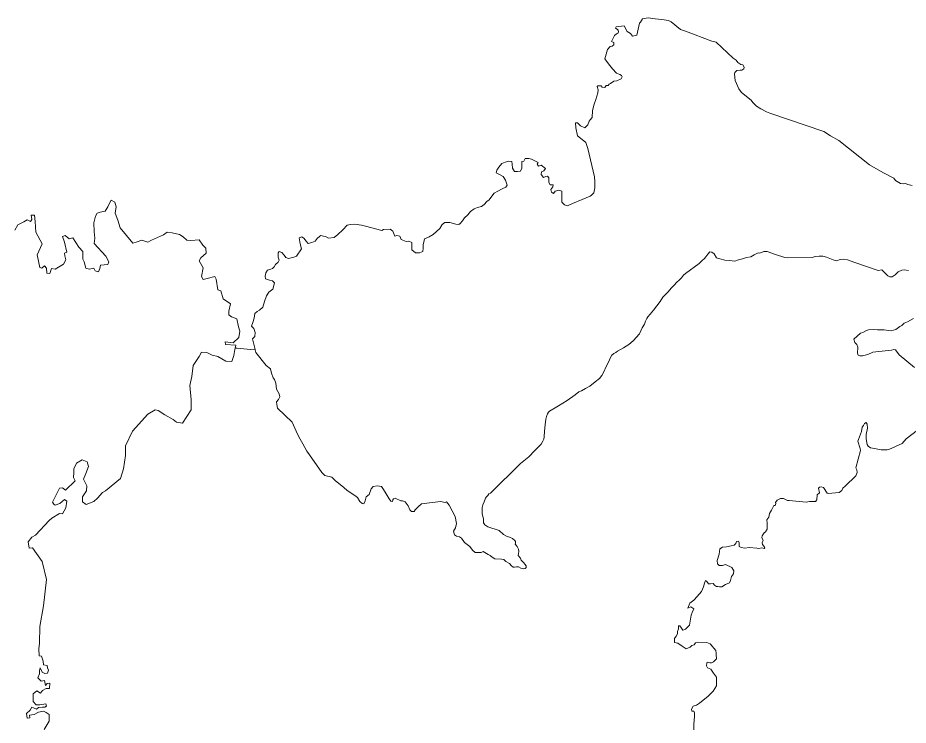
# Model space of a CAD drawing. Extents: x 369010 to 739155, y 6377141 to 6616555.
# Drawn here: x 431237 to 435638, y 6519004 to 6522498 of the extents above; entities that cross this region are included whole.
import ezdxf

# ---------------------------------------------------------------- set-up
doc = ezdxf.new("R2010")
doc.units = 0
doc.header["$LTSCALE"] = 40
doc.layers.add('1', color=7, linetype='Continuous', lineweight=13)

msp = doc.modelspace()

# ---------------------------------------------------------------- linework, layer by layer
at = {"layer": '1'}
for points in [[(434155.72, 6522164.53), (434159.86, 6522170.98), (434167.31, 6522174.29), (434183.69, 6522185.71), (434198.42, 6522186.54), (434218.95, 6522196.8), (434223.91, 6522205.9), (434220.44, 6522213.02), (434212.82, 6522218.65), (434196.93, 6522225.27), (434176.25, 6522245.62), (434156.22, 6522270.45), (434138.68, 6522295.44), (434151.26, 6522342.44), (434165.16, 6522356.84), (434174.59, 6522358.5), (434183.36, 6522364.95), (434183.2, 6522377.03), (434171.61, 6522382), (434185.85, 6522410.47), (434195.78, 6522418.91), (434203.06, 6522420.4), (434206.87, 6522428.67), (434204.88, 6522436.95), (434200.08, 6522442.08), (434191.31, 6522447.7), (434193.96, 6522454.16), (434234.5, 6522459.12), (434249.07, 6522430.16), (434265.12, 6522421.06), (434274.72, 6522408.15), (434297.4, 6522413.11), (434310.47, 6522471.21), (434315.1, 6522477), (434324.7, 6522493.88), (434352.18, 6522498.18), (434387.1, 6522492.56), (434420.53, 6522489.08), (434453.3, 6522484.45), (434466.87, 6522477.99), (434513.21, 6522440.42), (434536.88, 6522432.81), (434667.96, 6522382.83), (434688.81, 6522377.37), (434772.72, 6522298.75), (434787.62, 6522289.32), (434795.89, 6522276.9), (434811.12, 6522268.13), (434820.72, 6522265.48), (434827.01, 6522254.89), (434826.35, 6522245.79), (434815.26, 6522239.17), (434807.31, 6522240.33), (434791.43, 6522237.68), (434781.16, 6522228.58), (434780.17, 6522220.14), (434783.32, 6522188.03), (434801.19, 6522146.65), (434813.77, 6522129.94), (434862.76, 6522090.71), (434870.21, 6522079.46), (434888.08, 6522061.42), (434909.1, 6522047.85), (434937.57, 6522033.45), (434953.62, 6522027.66), (435220.91, 6521936.3), (435253.84, 6521914.78), (435294.72, 6521892.77), (435447.15, 6521772.61), (435513.19, 6521734.22), (435567.8, 6521706.58), (435576.25, 6521694.83), (435599.91, 6521680.1), (435614.97, 6521677.61), (435624.74, 6521679.6), (435635.99, 6521674.47), (435657.18, 6521670.66)], [(433435.29, 6521494.57), (433445.22, 6521510.79), (433461.44, 6521524.36), (433473.85, 6521541.9), (433492.55, 6521554.31), (433509.93, 6521561.76), (433528.63, 6521566.73), (433542.2, 6521576.66), (433555.94, 6521591.55), (433567.19, 6521599), (433579.61, 6521616.54), (433592.02, 6521631.44), (433609.4, 6521642.69), (433630.58, 6521653.78), (433649.28, 6521661.4), (433655.41, 6521671.33), (433647.96, 6521696.15), (433636.87, 6521713.53), (433614.36, 6521726.11), (433600.79, 6521732.23), (433604.43, 6521745.97), (433614.36, 6521760.86), (433629.26, 6521778.41), (433645.48, 6521785.85), (433664.18, 6521789.5), (433679.07, 6521788.34), (433680.4, 6521775.76), (433681.56, 6521755.9), (433691.49, 6521739.68), (433706.38, 6521739.68), (433721.44, 6521741), (433728.89, 6521755.9), (433728.89, 6521774.6), (433727.57, 6521788.34), (433738.82, 6521790.82), (433745.11, 6521803.23), (433762.49, 6521803.23), (433776.06, 6521800.75), (433809.66, 6521783.37), (433803.53, 6521775.76), (433810.98, 6521765.83), (433823.39, 6521769.63), (433844.58, 6521753.42), (433837.13, 6521742.16), (433825.87, 6521737.2), (433823.39, 6521724.78), (433835.81, 6521709.89), (433847.06, 6521713.53), (433855.83, 6521716.01), (433861.95, 6521708.56), (433861.95, 6521698.63), (433861.95, 6521684.9), (433868.24, 6521673.81), (433878.17, 6521673.81), (433883.14, 6521672.48), (433881.82, 6521663.88), (433871.89, 6521650.14), (433874.37, 6521636.4), (433884.3, 6521630.28), (433893.07, 6521641.37), (433910.45, 6521646.33), (433925.51, 6521642.69), (433926.67, 6521626.47), (433925.51, 6521606.61), (433926.67, 6521587.91), (433939.08, 6521574.17), (433953.98, 6521569.21), (433978.97, 6521581.62), (434026.13, 6521600.32), (434066.68, 6521617.7), (434072.81, 6521622.67), (434084.06, 6521633.92), (434089.03, 6521658.75), (434089.03, 6521687.38), (434087.7, 6521712.37), (434054.27, 6521853.05), (434045.5, 6521881.68), (434026.8, 6521897.9), (434003.13, 6521915.28), (433995.68, 6521955), (433993.2, 6521979.99), (434003.13, 6521979.99), (434018.19, 6521965.1), (434039.21, 6521955), (434055.43, 6521968.74), (434061.72, 6521987.44), (434066.68, 6521993.73), (434076.61, 6522006.14), (434077.77, 6522039.74), (434086.54, 6522070.85), (434094.32, 6522094.02), (434104.09, 6522128.28), (434105.25, 6522142.85), (434101.11, 6522159.23), (434103.43, 6522162.87), (434119.98, 6522161.71), (434125.77, 6522155.26), (434138.18, 6522154.1), (434145.79, 6522163.37), (434155.72, 6522164.53)], [(431222.66, 6521448.72), (431237.23, 6521476.03), (431266.36, 6521490.6), (431282.74, 6521499.7), (431299.13, 6521492.42), (431306.41, 6521501.52), (431302.77, 6521523.37), (431319.15, 6521523.37), (431322.79, 6521492.42), (431326.43, 6521439.62), (431357.38, 6521381.2), (431331.9, 6521326.58), (431346.46, 6521264.68), (431355.56, 6521261.04), (431368.31, 6521273.79), (431379.23, 6521261.04), (431381.05, 6521237.37), (431395.61, 6521235.55), (431402.9, 6521259.22), (431421.1, 6521257.4), (431462.97, 6521281.07), (431474.89, 6521301.92), (431469.43, 6521322.11), (431467.61, 6521334.86), (431478.53, 6521340.32), (431467.61, 6521389.47), (431458.51, 6521418.6), (431471.25, 6521422.24), (431491.28, 6521405.86), (431509.48, 6521411.32), (431538.61, 6521365.81), (431558.64, 6521343.96), (431558.64, 6521305.56), (431564.1, 6521292.82), (431573.2, 6521261.87), (431589.58, 6521256.41), (431613.25, 6521261.87), (431618.71, 6521249.12), (431635.1, 6521243.66), (431642.38, 6521260.05), (431646.02, 6521276.43), (431682.43, 6521280.07), (431686.07, 6521292.82), (431671.51, 6521320.29), (431615.07, 6521384.01), (431616.89, 6521409.5), (431615.07, 6521442.27), (431613.25, 6521485.96), (431620.53, 6521518.9), (431629.64, 6521533.46), (431644.2, 6521538.92), (431667.87, 6521542.56), (431682.43, 6521564.41), (431689.71, 6521582.62), (431698.82, 6521597.18), (431717.02, 6521588.08), (431722.48, 6521564.41), (431718.84, 6521533.46), (431731.59, 6521498.87), (431742.51, 6521460.47), (431806.23, 6521385.83), (431826.26, 6521391.29), (431849.92, 6521400.4), (431879.05, 6521389.47), (431897.26, 6521400.4), (431957.33, 6521425.88), (431975.54, 6521438.63), (431999.21, 6521436.81), (432035.62, 6521427.7), (432053.82, 6521416.78), (432072.03, 6521400.4), (432092.06, 6521398.58), (432133.93, 6521401.89), (432151.64, 6521375.4), (432166.7, 6521360.51), (432168.68, 6521334.86), (432141.38, 6521313.01), (432133.93, 6521298.28), (432152.3, 6521263.69), (432145.35, 6521220.99), (432152.63, 6521205.27), (432172.32, 6521210.89), (432210.72, 6521220.33), (432217.84, 6521207.25), (432225.12, 6521154.46), (432239.68, 6521148.99), (432252.1, 6521110.1), (432288.84, 6521085.11), (432279.41, 6521048.37), (432280.4, 6521031.65), (432292.48, 6521021.39), (432319.79, 6521010.47), (432327.07, 6520972.24), (432334.35, 6520950.39), (432328.89, 6520919.28), (432301.58, 6520891.97), (432261.53, 6520897.43), (432263.35, 6520884.69)], [(432263.35, 6520884.69), (432314.33, 6520881.04), (432310.69, 6520866.81), (432321.77, 6520865.98), (432387.81, 6520860.36), (432409.99, 6520858.37), (432408.17, 6520865.98), (432397.08, 6520912.49), (432408.83, 6520924.41), (432410.15, 6520943.11), (432403.86, 6520962.97), (432392.61, 6520975.55), (432398.9, 6520992.92), (432405.19, 6521015.27), (432408.83, 6521037.78), (432420.08, 6521047.71), (432431.17, 6521053.83), (432447.39, 6521068.89), (432456.16, 6521097.52), (432466.09, 6521124.83), (432477.35, 6521143.53), (432497.21, 6521157.27), (432505.82, 6521189.54), (432495.88, 6521199.47), (432480.99, 6521201.96), (432471.06, 6521205.76), (432461.13, 6521209.4), (432459.8, 6521221.98), (432462.29, 6521238.04), (432471.06, 6521251.77), (432487.28, 6521256.74), (432495.88, 6521259.22), (432504.66, 6521267.99), (432510.78, 6521280.41), (432524.52, 6521290.34), (432529.48, 6521301.59), (432524.52, 6521316.49), (432523.36, 6521336.51), (432528.32, 6521343.96), (432541.89, 6521338.99), (432553.15, 6521326.42), (432561.92, 6521314), (432574.33, 6521309.04), (432600.48, 6521316.49), (432614.05, 6521320.29), (432639.05, 6521357.53), (432632.76, 6521382.52), (432627.79, 6521411.15), (432640.2, 6521416.12), (432652.62, 6521408.67), (432661.39, 6521396.26), (432671.32, 6521383.68), (432690.02, 6521387.49), (432707.4, 6521394.93), (432717.33, 6521407.35), (432729.91, 6521419.76), (432734.87, 6521422.41), (432748.44, 6521419.76), (432757.22, 6521417.28), (432772.11, 6521409.83), (432800.74, 6521413.64), (432819.45, 6521427.37), (432843.11, 6521451.04), (432864.13, 6521474.54), (432881.67, 6521477.02), (432902.69, 6521479.67), (432935.13, 6521474.54), (432956.32, 6521469.58), (433037.08, 6521447.23), (433044.53, 6521452.2), (433076.97, 6521454.68), (433090.54, 6521444.75), (433100.64, 6521419.76), (433110.57, 6521423.57), (433125.46, 6521419.76), (433131.75, 6521403.71), (433156.58, 6521392.45), (433170.31, 6521394.93), (433185.21, 6521387.49), (433185.21, 6521372.59), (433185.21, 6521352.56), (433202.59, 6521336.51), (433222.45, 6521336.51), (433238.67, 6521343.96), (433241.15, 6521360.01), (433241.15, 6521377.56), (433246.11, 6521397.42), (433247.44, 6521406.19), (433270.94, 6521416.12), (433289.64, 6521427.37), (433305.86, 6521443.43), (433323.24, 6521457.16), (433334.49, 6521477.02), (433346.91, 6521487.12), (433358.16, 6521487.12), (433373.06, 6521487.12), (433401.69, 6521479.67), (433416.58, 6521477.02), (433422.87, 6521482.15), (433435.29, 6521494.57)], [(435639.96, 6521249.29), (435618.28, 6521252.77), (435606.04, 6521251.77), (435588.82, 6521243.33), (435573.1, 6521228.11), (435558.87, 6521218.84), (435547.45, 6521219.33), (435536.86, 6521222.98), (435507.89, 6521253.59), (435490.18, 6521250.28), (435369.37, 6521290.83), (435338.58, 6521302.42), (435320.71, 6521306.39), (435301.51, 6521304.9), (435283.63, 6521297.95), (435268.08, 6521302.09), (435234.48, 6521315.82), (435216.11, 6521320.79), (435197.9, 6521321.62), (435178.21, 6521318.97), (435163.31, 6521313.84), (435041.67, 6521312.18), (435028.92, 6521314.5), (434982.09, 6521328.9), (434941.87, 6521343.63), (434925.15, 6521343.13), (434904.8, 6521336.18), (434897.35, 6521337.67), (434876.66, 6521327.24), (434859.78, 6521318.31), (434839.75, 6521314.33), (434819.06, 6521307.88), (434800.2, 6521302.75), (434780.83, 6521296.29), (434755.01, 6521298.78), (434731.68, 6521301.42), (434707.18, 6521307.88), (434690.96, 6521313.01), (434678.72, 6521332.54), (434668.29, 6521340.81), (434657.37, 6521341.48), (434648.26, 6521330.55), (434637.34, 6521317.64), (434631.55, 6521308.54), (434620.46, 6521298.78), (434605.56, 6521284.54), (434537.05, 6521235.39), (434527.94, 6521226.45), (434517.02, 6521214.04), (434507.25, 6521204.44), (434493.68, 6521190.87), (434483.42, 6521178.45), (434467.2, 6521163.06), (434452.31, 6521144.86), (434443.87, 6521136.09), (434425.83, 6521118.05), (434412.26, 6521096.7), (434396.37, 6521075.01), (434378.99, 6521053.33), (434362.77, 6521034.63), (434351.52, 6521021.39), (434345.56, 6521012.62), (434339.76, 6521000.04), (434334.3, 6520984.48), (434323.55, 6520966.94), (434317.42, 6520951.22), (434309.48, 6520937.32), (434278.69, 6520902.06), (434256.68, 6520884.19), (434230.2, 6520868.63), (434202.07, 6520851.92), (434193.29, 6520844.8), (434182.37, 6520839.67), (434173.93, 6520831.89), (434167.14, 6520819.81), (434156.39, 6520797.8), (434144.47, 6520775.29), (434133.55, 6520749.63), (434123.78, 6520730.93), (434112.53, 6520717.03), (434090.52, 6520699.49), (434064.04, 6520679.13), (434043.35, 6520667.21), (434023.16, 6520655.96), (434010.91, 6520650), (433992.21, 6520635.77), (433951.82, 6520607.96), (433909.79, 6520582.14), (433893.24, 6520571.88), (433872.88, 6520559.8), (433864.77, 6520554.34), (433859.97, 6520550.53), (433856, 6520542.42), (433849.54, 6520528.52), (433846.4, 6520514.95), (433843.42, 6520487.64), (433839.61, 6520456.03), (433838.29, 6520428.23)], [(435668.93, 6520770.65), (435593.62, 6520834.04), (435575.58, 6520857.87), (435566.65, 6520860.36), (435556.38, 6520857.05), (435478.93, 6520848.11), (435462.88, 6520847.12), (435439.04, 6520835.36), (435411.73, 6520827.75), (435398.99, 6520828.58), (435391.54, 6520832.55), (435388.4, 6520842.32), (435390.05, 6520870.78), (435383.6, 6520883.86), (435374.16, 6520893.62), (435369.86, 6520911.17), (435402.47, 6520939.63), (435414.22, 6520943.44), (435429.28, 6520952.38), (435441.86, 6520957.18), (435466.35, 6520958.83), (435486.71, 6520956.35), (435519.15, 6520957.18), (435538.68, 6520952.87), (435553.57, 6520952.05), (435576.58, 6520958.83), (435596.44, 6520973.06), (435607.03, 6520978.53), (435618.28, 6520990.11), (435635.33, 6520996.4), (435663.8, 6521012.62)], [(432409.99, 6520858.37), (432387.81, 6520860.36), (432321.77, 6520865.98), (432310.69, 6520866.81), (432308.87, 6520859.2), (432305.22, 6520830.07), (432294.3, 6520800.94), (432265.17, 6520802.76), (432225.12, 6520824.61), (432197.81, 6520831.89), (432170.5, 6520844.63), (432145.02, 6520846.45), (432133.93, 6520824.61), (432102.98, 6520780.91), (432097.68, 6520726.13), (432086.59, 6520682.44), (432094.04, 6520611.44), (432094.04, 6520562.12), (432050.18, 6520496.58), (432021.05, 6520500.22), (432004.67, 6520514.78), (431962.8, 6520536.63), (431930.03, 6520558.48), (431915.46, 6520562.12), (431879.05, 6520540.27), (431804.41, 6520456.53), (431769.82, 6520383.54), (431769.82, 6520336.2), (431758.9, 6520270.67), (431744.33, 6520223.33), (431669.69, 6520161.27), (431655.12, 6520153.98), (431631.46, 6520124.86), (431613.25, 6520108.47), (431575.02, 6520093.91), (431556.82, 6520106.65), (431556.82, 6520132.14), (431576.84, 6520161.27), (431578.66, 6520186.75), (431562.28, 6520219.69), (431573.2, 6520247), (431585.94, 6520281.59), (431580.48, 6520305.26), (431554.99, 6520314.36), (431527.69, 6520297.97), (431513.12, 6520270.67), (431513.12, 6520252.46), (431511.3, 6520226.97), (431520.4, 6520210.59), (431473.07, 6520164.91), (431458.51, 6520175.83), (431442.12, 6520174.01), (431407.53, 6520104.83), (431414.81, 6520095.73), (431422.09, 6520090.27), (431443.94, 6520099.37), (431467.61, 6520119.39), (431478.53, 6520110.29), (431474.89, 6520077.52), (431458.51, 6520048.39), (431442.12, 6520050.21), (431405.71, 6520026.55), (431391.15, 6520015.46), (431323.79, 6519942.64), (431305.58, 6519933.53), (431287.37, 6519909.87), (431292.84, 6519878.92), (431309.22, 6519880.74), (431356.56, 6519813.21), (431378.4, 6519724.01), (431363.84, 6519592.76), (431345.63, 6519490.81), (431343.81, 6519408.72), (431340.17, 6519381.41), (431341.99, 6519346.82), (431354.73, 6519345), (431362.02, 6519319.51), (431363.84, 6519301.31), (431382.04, 6519299.49), (431383.86, 6519286.74), (431389.33, 6519275.82), (431383.86, 6519261.09), (431371.12, 6519259.27), (431356.56, 6519266.55), (431347.45, 6519286.74), (431343.81, 6519274), (431343.81, 6519257.45), (431336.53, 6519237.42), (431352.91, 6519221.04), (431369.3, 6519224.68), (431372.94, 6519199.19), (431382.04, 6519210.12), (431394.79, 6519211.94), (431392.97, 6519184.63), (431376.58, 6519184.63), (431358.38, 6519175.53), (431349.27, 6519162.78), (431331.07, 6519173.7), (431312.86, 6519159.14), (431312.86, 6519120.91)], [(432946.88, 6520097.88), (432939.44, 6520099.2), (432928.35, 6520109.13), (432915.77, 6520128.99), (432902.2, 6520137.77), (432864.79, 6520163.92), (432848.57, 6520177.65), (432806.37, 6520212.41), (432788.99, 6520228.63), (432754.07, 6520237.4), (432740.33, 6520252.29), (432679.43, 6520339.35), (432665.69, 6520358.05), (432645.83, 6520394.13), (432625.97, 6520427.73), (432612.23, 6520456.36), (432592.37, 6520501.21), (432520.21, 6520569.73), (432517.73, 6520588.27), (432516.41, 6520600.85), (432525.18, 6520613.26), (432531.47, 6520625.67), (432528.82, 6520640.57), (432515.25, 6520663.08), (432512.77, 6520694.19), (432505.32, 6520712.06), (432499.03, 6520719.02), (432491.58, 6520742.68), (432485.29, 6520763.87), (432464.27, 6520781.25), (432413.13, 6520844.8), (432409.99, 6520858.37)], [(435022.14, 6520123.04), (435041.01, 6520113.6), (435049.28, 6520114.1), (435133.85, 6520105.49), (435150.9, 6520108.31), (435180.19, 6520109.46), (435187.15, 6520116.75), (435188.8, 6520142.07), (435199.06, 6520152.33), (435195.42, 6520174.18), (435199.06, 6520179.47), (435208.16, 6520181.29), (435218.76, 6520177.49), (435237.13, 6520149.52), (435243.25, 6520147.86), (435297.21, 6520152.66), (435310.61, 6520163.25), (435315.91, 6520174.01), (435327, 6520184.11), (435379.63, 6520236.24), (435385.42, 6520252.96), (435384.26, 6520264.87), (435379.63, 6520275.46), (435402.14, 6520360.04), (435401.31, 6520371.13), (435389.23, 6520406.54), (435391.87, 6520415.65), (435407.93, 6520454.54), (435411.24, 6520475.39), (435417.36, 6520483.67), (435422.82, 6520493.93), (435429.77, 6520499.23), (435435.07, 6520491.61), (435436.39, 6520470.43), (435430.6, 6520439.81), (435430.6, 6520418.96), (435434.74, 6520390.16), (435439.7, 6520381.88), (435451.95, 6520374.6), (435471.48, 6520370.13), (435505.08, 6520364.84), (435533.71, 6520363.51), (435542.32, 6520365.17), (435608.68, 6520395.79), (435627.88, 6520418.13), (435684.32, 6520460.99)], [(433838.29, 6520428.23), (433836.63, 6520416.97), (433831.5, 6520406.21), (433823.39, 6520392.31), (433793.27, 6520361.2), (433762.65, 6520328.92), (433722.1, 6520296.32), (433573.48, 6520150.01), (433566.03, 6520146.54), (433560.41, 6520138.76), (433552.46, 6520130.98), (433548.16, 6520125.19), (433542.7, 6520107.15), (433535.91, 6520092.25), (433532.93, 6520078.68), (433532.11, 6520059.15), (433532.27, 6520047.57), (433539.22, 6520023.57), (433538.89, 6520004.2), (433545.01, 6519993.28), (433560.24, 6519984.51), (433616.68, 6519966.47), (433637.2, 6519945.12), (433653.25, 6519938.17), (433668.15, 6519933.37), (433681.72, 6519925.59), (433693.97, 6519916.32), (433697.28, 6519912.02), (433696.29, 6519903.08), (433694.63, 6519897.78), (433705.72, 6519885.87), (433711.84, 6519873.62), (433712.84, 6519861.87), (433710.85, 6519842.84), (433721.28, 6519828.27), (433725.75, 6519818.84), (433738.32, 6519805.27), (433742.46, 6519799.14), (433749.58, 6519791.37), (433750.24, 6519782.43), (433744.78, 6519777.79), (433736.01, 6519776.47), (433723.76, 6519780.11), (433711.18, 6519785.57), (433701.75, 6519786.57), (433691.82, 6519784.25), (433684.7, 6519784.91), (433677.25, 6519791.03), (433667.16, 6519803.12), (433649.78, 6519812.72), (433639.02, 6519822.15), (433628.43, 6519824.8), (433594.17, 6519825.46), (433582.09, 6519833.4), (433572.16, 6519841.51), (433562.72, 6519846.48), (433536.57, 6519861.37), (433526.64, 6519857.73), (433496.85, 6519856.41), (433484.44, 6519868.82), (433472.03, 6519886.37), (433444.55, 6519906.23), (433429.66, 6519927.41), (433419.73, 6519934.86), (433405.99, 6519937.34), (433394.74, 6519944.79), (433389.77, 6519962.33), (433399.87, 6519978.39), (433404.83, 6520000.89), (433398.54, 6520034.49), (433368.75, 6520090.43), (433356.17, 6520106.65), (433350.05, 6520104.17), (433326.38, 6520109.13), (433231.88, 6520096.72), (433215.66, 6520082.98), (433200.77, 6520068.09), (433195.8, 6520059.32), (433183.39, 6520059.32), (433174.62, 6520068.09), (433165.85, 6520086.79), (433150.95, 6520106.65), (433138.54, 6520112.94), (433129.77, 6520111.62), (433102.46, 6520125.35), (433093.69, 6520121.55), (433090.04, 6520117.91), (433088.72, 6520109.13), (433081.27, 6520110.29), (433072.5, 6520122.87), (433057.61, 6520146.54), (433045.19, 6520167.56), (433033.94, 6520182.62), (433014.08, 6520186.26), (432992.89, 6520183.78), (432982.96, 6520171.36), (432973.03, 6520144.05), (432959.3, 6520131.48), (432954.33, 6520111.62), (432946.88, 6520097.88)], [(434691.46, 6519338.22), (434688.48, 6519347.15), (434688.48, 6519359.07), (434686.99, 6519372.64), (434658.53, 6519405.41), (434643.63, 6519413.02), (434595.8, 6519414.51), (434586.86, 6519411.53), (434580.9, 6519400.94), (434568.99, 6519397.96), (434560.05, 6519389.03), (434540.52, 6519381.58), (434521.16, 6519394.98), (434500.14, 6519409.88), (434483.75, 6519413.02), (434483.75, 6519432.39), (434491.2, 6519444.3), (434498.65, 6519454.73), (434498.65, 6519466.81), (434503.12, 6519480.22), (434503.12, 6519495.11), (434509.24, 6519495.11), (434518.18, 6519483.2), (434524.14, 6519472.77), (434537.54, 6519478.73), (434549.46, 6519489.16), (434557.07, 6519498.09), (434566.01, 6519547.58), (434570.48, 6519560.98), (434579.41, 6519578.86), (434564.52, 6519587.8), (434549.46, 6519581.84), (434558.56, 6519607.33), (434577.93, 6519622.22), (434595.8, 6519640.26), (434616.82, 6519664.09), (434625.76, 6519688.09), (434631.71, 6519705.97), (434636.18, 6519717.88), (434643.63, 6519713.41), (434651.08, 6519701.5), (434660.18, 6519701.5), (434673.59, 6519704.48), (434681.03, 6519695.54), (434689.97, 6519689.58), (434697.42, 6519689.58), (434704.87, 6519686.6), (434716.95, 6519688.09), (434734.82, 6519698.52), (434754.19, 6519707.46), (434760.15, 6519719.37), (434764.78, 6519738.9), (434775.21, 6519750.82), (434776.7, 6519767.2), (434766.27, 6519782.26), (434734.82, 6519797.16), (434719.93, 6519792.69), (434703.38, 6519792.69), (434695.93, 6519801.63), (434694.44, 6519818.01), (434703.38, 6519847.97), (434707.85, 6519874.95), (434719.93, 6519883.88), (434740.78, 6519885.37), (434763.12, 6519889.84), (434778.18, 6519892.82), (434785.63, 6519901.76), (434790.1, 6519910.86), (434799.04, 6519912.35), (434802.02, 6519904.74), (434802.02, 6519886.86), (434812.44, 6519880.9), (434830.48, 6519877.92), (434851.34, 6519880.9), (434890.07, 6519878.92), (434900.66, 6519877.26), (434914.89, 6519880.41), (434926.81, 6519876.93), (434929.46, 6519880.08), (434925.15, 6519888.68), (434917.37, 6519895.96), (434916.05, 6519905.4), (434920.68, 6519918.47), (434914.89, 6519929.4), (434916.05, 6519939.16), (434926.64, 6519953.89), (434933.26, 6519959.85), (434941.04, 6519971.43), (434941.04, 6520001.06), (434940.05, 6520018.27), (434949.65, 6520031.35), (434953.29, 6520050.38), (434963.05, 6520066.76), (434973.98, 6520089.44), (434980.6, 6520089.6), (434983.24, 6520098.54), (434981.75, 6520104.5), (434990.36, 6520115.09), (435006.91, 6520123.04), (435022.14, 6520123.04)], [(434577.93, 6518980.89), (434577.93, 6519007.87), (434582.39, 6519048.25), (434582.39, 6519064.64), (434577.93, 6519073.57), (434568.99, 6519073.57), (434567.5, 6519082.51), (434574.95, 6519097.57), (434591.33, 6519102.04), (434606.39, 6519112.47), (434649.59, 6519146.89), (434673.59, 6519172.22), (434689.97, 6519197.7), (434691.46, 6519211.11), (434691.46, 6519224.51), (434691.46, 6519241.06), (434675.08, 6519260.43), (434663.16, 6519279.96), (434646.61, 6519287.41), (434640.65, 6519296.34), (434643.63, 6519309.75), (434645.12, 6519315.71), (434657.04, 6519311.24), (434666.14, 6519312.73), (434675.08, 6519317.2), (434691.46, 6519332.26), (434691.46, 6519338.22)], [(431312.86, 6519120.91), (431327.43, 6519104.52), (431345.63, 6519104.52), (431374.76, 6519109.99), (431378.4, 6519097.24), (431371.12, 6519093.6), (431358.38, 6519093.6), (431338.35, 6519091.78), (431329.25, 6519082.51), (431314.68, 6519089.96), (431305.58, 6519093.6), (431298.3, 6519078.87), (431280.09, 6519062.49), (431283.73, 6519038.82), (431296.48, 6519040.64), (431294.66, 6519053.38), (431318.32, 6519057.02), (431338.35, 6519067.95), (431363.84, 6519073.41), (431376.58, 6519066.13), (431391.15, 6519057.02), (431391.15, 6519024.25), (431367.48, 6518982.38)]]:
    msp.add_lwpolyline(points, dxfattribs=at)

doc.saveas('drawing.dxf')
